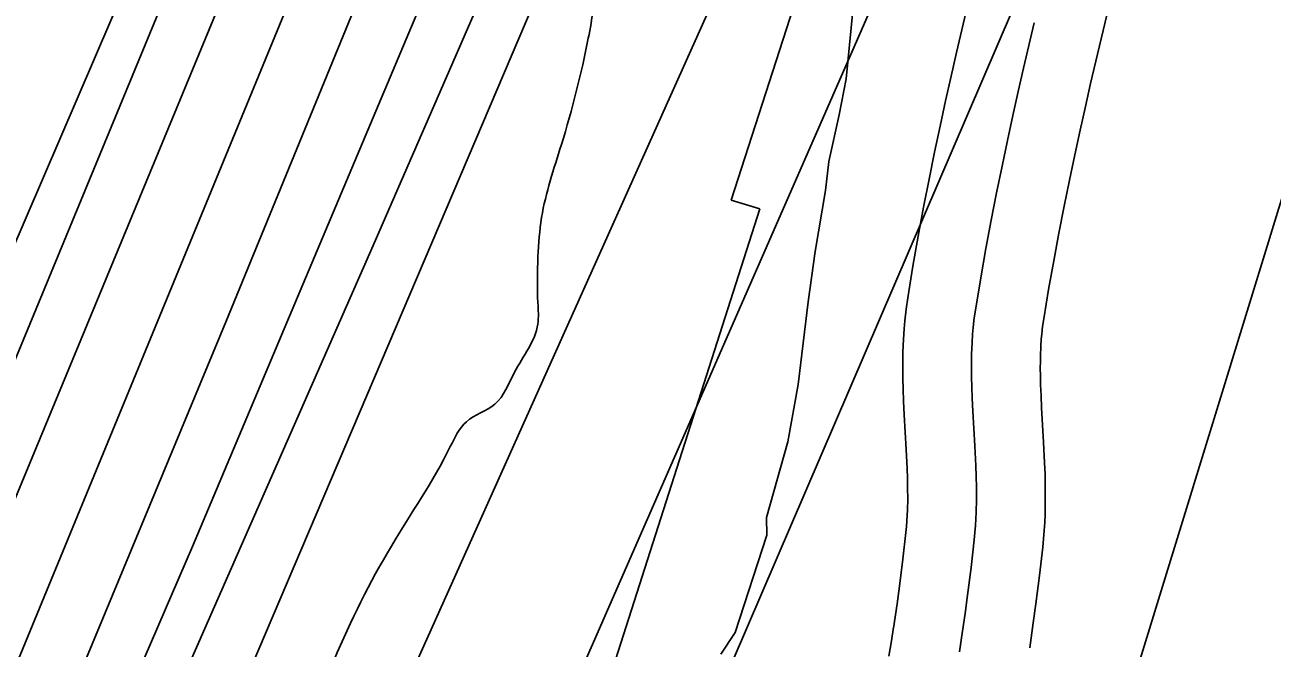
# Model space of a CAD drawing. Extents: x 3279314 to 3317160, y 734079 to 759431.
# Drawn here: x 3310910.2 to 3311182.1, y 741896.9 to 742032.8 of the extents above; entities that cross this region are included whole.
import ezdxf

# ---------------------------------------------------------------- set-up
doc = ezdxf.new("R2010")
doc.units = 0
for name, color, linetype in [('V-RIVR-EDGE', 7, 'Continuous'), ('V-ROAD-CNTR', 7, 'Continuous'), ('V-RRAP-RVMT', 7, 'Continuous'), ('V-SITE-VEGE', 7, 'Continuous'), ('V-TOPO-DPTH', 7, 'Continuous'), ('V-TOPO-MAJR', 7, 'Continuous'), ('V-TOPO-MINR', 7, 'Continuous'), ('V-TOPO-WATR', 7, 'Continuous'), ('V-WETL-SWMP', 7, 'Continuous')]:
    doc.layers.add(name, color=color, linetype=linetype)

msp = doc.modelspace()

# ---------------------------------------------------------------- linework, layer by layer
at = {"layer": 'V-RIVR-EDGE'}
msp.add_spline([(3310747.15, 741422.06), (3310761.27, 741436.93), (3310772.16, 741448.54), (3310772.95, 741451.64), (3310772.56, 741453.19), (3310772.21, 741467.15), (3310772.61, 741472.19), (3310775.33, 741474.12), (3310776.11, 741477.23), (3310778.06, 741481.1), (3310778.46, 741484.98), (3310773.05, 741494.68), (3310773.84, 741499.34), (3310775.79, 741504.37), (3310780.07, 741508.63), (3310785.89, 741512.1), (3310795.63, 741530.31), (3310825.21, 741572.12), (3310845.06, 741601.54), (3310855.18, 741615.48), (3310863.33, 741620.88), (3310868.4, 741629.02), (3310883.19, 741654.19), (3310883.99, 741660.39), (3310891, 741675.88), (3310896.85, 741688.67), (3310901.53, 741697.96), (3310902.33, 741706.1), (3310905.45, 741716.18), (3310909.36, 741728.58), (3310914.03, 741736.71), (3310917.53, 741740.19), (3310923, 741754.53), (3310933.94, 741786.3), (3310941.35, 741805.29), (3310953.85, 741842.87), (3310965.15, 741864.56), (3310977.64, 741894.39), (3310990.11, 741919.18), (3311002.96, 741940.86), (3311006.46, 741946.29), (3311012.68, 741950.15), (3311016.96, 741957.12), (3311022.03, 741967.58), (3311022.04, 741972.23), (3311022.06, 741982.31), (3311022.86, 741990.84), (3311027.17, 742006.73), (3311033.04, 742029.98), (3311035.01, 742042.78), (3311036.22, 742059.84), (3311037.05, 742082.33), (3311037.48, 742099.39), (3311041.77, 742109.85), (3311041.78, 742116.06), (3311042.18, 742121.1), (3311045.29, 742122.64), (3311048.4, 742124.57), (3311051.13, 742129.99), (3311053.47, 742138.91), (3311056.59, 742142), (3311058.53, 742145.1), (3311058.94, 742155.18), (3311061.67, 742160.6), (3311067.12, 742166.02), (3311068.72, 742186.57), (3311068.74, 742196.26), (3311069.14, 742198.98), (3311072.24, 742201.68), (3311075.36, 742205.17), (3311079.24, 742207.48), (3311086.67, 742233.45), (3311085.13, 742236.17), (3311085.14, 742242.37), (3311089.43, 742249.73), (3311096.04, 742257.47), (3311105.36, 742263.26), (3311103.82, 742266.37), (3311108.48, 742271.01), (3311115.88, 742281.85), (3311117.83, 742289.22), (3311122.13, 742302.39), (3311129.54, 742317.5), (3311134.99, 742326.4), (3311141.62, 742341.12), (3311152.54, 742368.24), (3311150.24, 742377.17), (3311150.64, 742380.66), (3311162.31, 742395.36), (3311161.53, 742395.75), (3311151.07, 742400.04), (3311148.76, 742405.09), (3311149.94, 742412.46), (3311150.35, 742423.7), (3311155.04, 742437.26), (3311163.98, 742445.77), (3311167.48, 742449.64), (3311161.31, 742462.46), (3311160.93, 742465.95), (3311162.87, 742466.72), (3311179.16, 742465.9), (3311183.82, 742470.93), (3311192.39, 742486.42), (3311195.13, 742495.72), (3311195.92, 742501.93), (3311195.94, 742507.74), (3311195.56, 742512.4), (3311195.57, 742517.05), (3311192.1, 742523.26), (3311189.39, 742527.93), (3311189.4, 742531.8), (3311190.19, 742537.62), (3311193.69, 742542.65), (3311200.3, 742549.23), (3311213.92, 742566.26), (3311218.99, 742580.21), (3311220.18, 742587.96), (3311224.84, 742593.38), (3311234.98, 742613.9), (3311240.45, 742629.4), (3311242.8, 742639.87), (3311247.85, 742644.9), (3311258.37, 742663.49), (3311264.22, 742676.66), (3311266.55, 742679.75), (3311284.03, 742689.02), (3311288.31, 742696.37), (3311293.38, 742706.45), (3311294.17, 742715.36), (3311293.8, 742720.79), (3311295.36, 742724.28), (3311298.86, 742729.7), (3311303.16, 742743.65), (3311303.18, 742751.79), (3311303.59, 742757.22), (3311304.76, 742763.42), (3311309.83, 742773.88), (3311319.58, 742795.58), (3311324.64, 742802.16), (3311332.42, 742814.55), (3311339.81, 742819.96), (3311347.2, 742828.47), (3311350.71, 742838.16), (3311350.72, 742842.42), (3311349.58, 742850.57), (3311349.98, 742855.22), (3311352.71, 742861.81), (3311361.28, 742877.3), (3311366.72, 742882.33), (3311372.18, 742893.95), (3311375.31, 742905.19), (3311388.96, 742936.95), (3311408.46, 742981.89), (3311418.2, 743001.25), (3311424.81, 743008.61), (3311432.6, 743021), (3311438.45, 743033.39), (3311438.07, 743037.27), (3311433.43, 743043.1), (3311433.83, 743046.59), (3311437.33, 743050.07), (3311441.6, 743052), (3311445.88, 743057.03), (3311448.63, 743073.31), (3311456.81, 743089.19), (3311472.38, 743112.03), (3311480.95, 743125.97), (3311482.91, 743136.44), (3311492.26, 743150.76), (3311492.65, 743155.42), (3311492.67, 743160.07), (3311495.77, 743161.61), (3311500.43, 743161.99), (3311508.6, 743173.22), (3311523.01, 743197.22), (3311534.32, 743223.95), (3311544.45, 743244.87), (3311561.99, 743278.57), (3311577.18, 743305.29), (3311604.83, 743353.31), (3311621.21, 743390.49), (3311639.14, 743426.13), (3311651.2, 743442.39), (3311662.88, 743461.36), (3311672.23, 743477.24), (3311680.45, 743507.46), (3311680.88, 743525.69), (3311684.8, 743542.74), (3311697.32, 743588.47), (3311707.1, 743621.02), (3311721.14, 743655.89), (3311734.41, 743686.5), (3311736.38, 743700.06), (3311739.9, 743713.24), (3311739.93, 743722.94), (3311739.94, 743727.59), (3311741.49, 743729.91), (3311746.17, 743737.27), (3311747.35, 743747.74), (3311748.93, 743755.49), (3311752.05, 743766.34), (3311755.59, 743785.72), (3311758.35, 743802), (3311760.7, 743811.3), (3311763.81, 743814.79), (3311768.47, 743818.26), (3311774.69, 743822.9), (3311780.53, 743834.52), (3311784.45, 743850.41), (3311786.46, 743878.33), (3311787.65, 743888.8), (3311789.21, 743891.9), (3311789.61, 743900.04), (3311789.24, 743905.86), (3311786.94, 743916.72), (3311786.19, 743926.81), (3311786.21, 743936.5), (3311791.67, 743946.57), (3311801.41, 743965.94), (3311807.65, 743981.05), (3311809.63, 743995.78), (3311810.84, 744015.94), (3311809.34, 744037.27), (3311800.08, 744055.13), (3311797.77, 744062.12), (3311797.79, 744068.33), (3311798.19, 744076.08), (3311793.94, 744081.13), (3311782.74, 744099.39), (3311771.54, 744118.03), (3311765.4, 744143.25), (3311761.57, 744163.04), (3311761.21, 744176.23), (3311763.57, 744188.24), (3311763.73, 744251.84), (3311761.87, 744283.64), (3311758.45, 744312.74), (3311753.47, 744337.18), (3311747.32, 744362.02), (3311746.96, 744373.26), (3311744.68, 744392.66), (3311742.01, 744411.28), (3311738.17, 744425.25), (3311736.65, 744435.73), (3311732.02, 744447.76), (3311725.49, 744470.66), (3311719.34, 744494.71), (3311717.06, 744513.33), (3311705.96, 744572.31), (3311696.76, 744617.7), (3311694.49, 744640.2), (3311694.53, 744654.16), (3311703.54, 744690.59), (3311707.88, 744720.06), (3311710.67, 744750.69), (3311711.89, 744773.56), (3311709.62, 744797.23), (3311706.57, 744820.11), (3311700.78, 744830.6), (3311700.41, 744838.36), (3311702.4, 744857.74), (3311707.54, 744896.12), (3311711.09, 744922.87), (3311725.17, 744972.09), (3311744.31, 745024.39), (3311756.41, 745056.94), (3311759.15, 745068.95), (3311759.57, 745082.52), (3311759.65, 745112), (3311754.68, 745143.42), (3311747.79, 745176.79), (3311742.05, 745210.93), (3311741.31, 745224.51), (3311742.13, 745240.4), (3311741.4, 745260.96), (3311735.26, 745285.79), (3311730.24, 745296.28), (3311724.07, 745311.03), (3311721.77, 745321.5), (3311718.33, 745338.58), (3311704.47, 745381.66), (3311698.68, 745391.37), (3311697.52, 745395.64), (3311694.47, 745413.87), (3311694.48, 745418.52), (3311698.37, 745424.72), (3311703.83, 745435.56), (3311704.24, 745445.26), (3311703.1, 745454.18), (3311703.12, 745461.94), (3311703.15, 745473.18), (3311702.03, 745491.41), (3311702.44, 745502.66), (3311704.05, 745524.76), (3311702.54, 745540.66), (3311698.7, 745556.57), (3311694.07, 745565.5), (3311683.25, 745580.65), (3311676.28, 745585.32), (3311673.96, 745589.59), (3311673.98, 745597.35), (3311671.69, 745612.87), (3311671.7, 745617.91), (3311673.27, 745623.34), (3311672.9, 745629.15), (3311669.43, 745637.69), (3311666.72, 745640.03), (3311662.07, 745643.14), (3311657.03, 745644.32), (3311648.5, 745643.17), (3311641.91, 745645.13), (3311638.43, 745648.63), (3311636.51, 745655.61), (3311631.51, 745675.4), (3311626.14, 745696.36), (3311621.54, 745718.48), (3311619.31, 745758.04), (3311618.96, 745773.94), (3311619.37, 745782.47), (3311620.16, 745790.22), (3311620.57, 745799.14), (3311621.38, 745810), (3311621.02, 745821.63), (3311618.73, 745835.6), (3311611.04, 745862.76), (3311604.48, 745877.52), (3311597.54, 745894.21), (3311590.61, 745914.39), (3311586.38, 745928.36), (3311565.19, 745983.48), (3311553.63, 746012.99), (3311544.78, 746042.48), (3311533.99, 746070.04), (3311521.28, 746106.53), (3311510.15, 746151.93), (3311505.19, 746184.51), (3311496.37, 746224.87), (3311490.22, 746250.48), (3311484.08, 746273.76), (3311478.31, 746293.17), (3311471, 746317.23), (3311471.42, 746330.8), (3311471.45, 746343.21), (3311471.47, 746351.74), (3311473.82, 746360.27), (3311476.93, 746363.36), (3311479.66, 746369.17), (3311482.4, 746378.08), (3311481.3, 746405.23), (3311479.4, 746420.75), (3311474.01, 746438.6), (3311466.69, 746454.91), (3311460.5, 746461.13), (3311455.86, 746468.12), (3311452, 746477.05), (3311449.7, 746486.36), (3311444.7, 746501.5), (3311438.9, 746511.21), (3311428.07, 746521.32), (3311424.97, 746523.65), (3311423.05, 746528.7), (3311419.2, 746539.95), (3311414.56, 746547.72), (3311409.92, 746553.55), (3311400.25, 746564.04), (3311389.43, 746577.64), (3311381.69, 746585.81), (3311379.76, 746588.14), (3311379.38, 746592.02), (3311373.99, 746605.99), (3311366.29, 746629.28), (3311359.73, 746641.71), (3311346.97, 746656.09), (3311338.85, 746669.29), (3311329.22, 746695.3), (3311318.42, 746718.59), (3311316.9, 746728.68), (3311312.66, 746739.55), (3311306.51, 746761.67), (3311297.26, 746785.35), (3311290.32, 746803.2), (3311282.59, 746811.75), (3311274.09, 746825.35), (3311272.95, 746836.6), (3311269.12, 746852.89), (3311251.75, 746888.62), (3311235.93, 746920.45), (3311213.94, 746964.72), (3311200.05, 746995), (3311194.29, 747019.45), (3311190.45, 747034.58), (3311185.04, 747041.19), (3311184.66, 747044.68), (3311184.3, 747056.31), (3311182.77, 747064.46), (3311176.22, 747081.54), (3311170.07, 747103.27), (3311165.07, 747118.41), (3311158.51, 747132.39), (3311154.66, 747146.36), (3311151.59, 747156.83), (3311148.89, 747164.21), (3311146.21, 747178.18), (3311143.91, 747189.82), (3311142.78, 747203.39), (3311139.32, 747215.04), (3311130.06, 747234.45), (3311113.14, 747290.33), (3311105.06, 747316.34)], degree=3, dxfattribs=at)
at = {"layer": 'V-ROAD-CNTR'}
for points in [[(3311099.56, 741901.3), (3311100.32, 741906.56), (3311100.84, 741910.43), (3311101.57, 741916.31), (3311102.25, 741922.16), (3311102.38, 741923.47), (3311102.48, 741924.69), (3311102.55, 741925.9), (3311102.6, 741927.04), (3311102.65, 741929.48), (3311102.64, 741931.77), (3311102.6, 741933.97), (3311102.52, 741936.06), (3311102.32, 741940.22), (3311101.89, 741947.78), (3311101.74, 741950.75), (3311101.64, 741953.41), (3311101.58, 741955.77), (3311101.56, 741957.87), (3311101.57, 741959.74), (3311101.6, 741961.45), (3311101.71, 741964.31), (3311101.86, 741966.55), (3311102.01, 741968.3), (3311102.29, 741970.83), (3311102.65, 741973.35), (3311103.79, 741980.2), (3311104.95, 741986.75), (3311106.13, 741993.07), (3311107.32, 741999.18), (3311108.52, 742005.08), (3311109.72, 742010.79), (3311110.91, 742016.3), (3311112.1, 742021.63), (3311113.27, 742026.8), (3311115.6, 742036.74)], [(3311129.25, 741897.01), (3311130.03, 741902.42), (3311130.59, 741906.58), (3311131.36, 741912.74), (3311132.07, 741918.94), (3311132.26, 741920.78), (3311132.4, 741922.6), (3311132.51, 741924.35), (3311132.58, 741926.07), (3311132.65, 741929.19), (3311132.64, 741932.13), (3311132.58, 741934.83), (3311132.49, 741937.34), (3311132.27, 741941.81), (3311131.84, 741949.36), (3311131.71, 741952.05), (3311131.63, 741954.34), (3311131.58, 741956.3), (3311131.56, 741957.97), (3311131.57, 741959.4), (3311131.59, 741960.58), (3311131.67, 741962.76), (3311131.77, 741964.29), (3311131.87, 741965.36), (3311132.05, 741967.05), (3311132.3, 741968.75), (3311133.36, 741975.12), (3311134.47, 741981.38), (3311135.6, 741987.44), (3311136.75, 741993.32), (3311137.9, 741999.01), (3311139.06, 742004.53), (3311140.22, 742009.87), (3311141.37, 742015.05), (3311142.51, 742020.06), (3311144.79, 742029.81), (3311146.99, 742038.95)], [(3311114.41, 741899.16), (3311115.18, 741904.49), (3311115.72, 741908.5), (3311116.47, 741914.52), (3311117.16, 741920.55), (3311117.32, 741922.12), (3311117.44, 741923.64), (3311117.53, 741925.12), (3311117.59, 741926.56), (3311117.65, 741929.34), (3311117.64, 741931.95), (3311117.59, 741934.4), (3311117.51, 741936.7), (3311117.3, 741941.02), (3311116.86, 741948.57), (3311116.73, 741951.4), (3311116.63, 741953.87), (3311116.58, 741956.03), (3311116.56, 741957.92), (3311116.57, 741959.57), (3311116.59, 741961.01), (3311116.69, 741963.53), (3311116.81, 741965.42), (3311116.94, 741966.83), (3311117.17, 741968.94), (3311117.47, 741971.05), (3311118.58, 741977.66), (3311119.71, 741984.07), (3311120.86, 741990.26), (3311122.03, 741996.25), (3311123.21, 742002.05), (3311124.39, 742007.66), (3311125.57, 742013.09), (3311126.73, 742018.34), (3311127.89, 742023.43), (3311130.19, 742033.28)], [(3311114.41, 741899.16), (3311115.18, 741904.49), (3311115.72, 741908.5), (3311116.47, 741914.52), (3311117.16, 741920.55), (3311117.32, 741922.12), (3311117.44, 741923.64), (3311117.53, 741925.12), (3311117.59, 741926.56), (3311117.65, 741929.34), (3311117.64, 741931.95), (3311117.59, 741934.4), (3311117.51, 741936.7), (3311117.3, 741941.02), (3311116.86, 741948.57), (3311116.73, 741951.4), (3311116.63, 741953.87), (3311116.58, 741956.03), (3311116.56, 741957.92), (3311116.57, 741959.57), (3311116.59, 741961.01), (3311116.69, 741963.53), (3311116.81, 741965.42), (3311116.94, 741966.83), (3311117.17, 741968.94), (3311117.47, 741971.05), (3311118.58, 741977.66), (3311119.71, 741984.07), (3311120.86, 741990.26), (3311122.03, 741996.25), (3311123.21, 742002.05), (3311124.39, 742007.66), (3311125.57, 742013.09), (3311126.73, 742018.34), (3311127.89, 742023.43), (3311130.19, 742033.28)], [(3311098.57, 741895.16), (3311099.12, 741898.49), (3311099.58, 741901.47)], [(3311113.93, 741896.11), (3311114.41, 741899.16)], [(3311113.93, 741896.11), (3311114.41, 741899.16)]]:
    msp.add_lwpolyline(points, dxfattribs=at)
at = {"layer": 'V-RRAP-RVMT'}
for p, q in [((3311107.38, 742128.87), (3311064.16, 741994.61)), ((3311064.16, 741994.61), (3311070.42, 741992.76)), ((3311070.42, 741992.76), (3311022.7, 741843.47))]:
    msp.add_line(p, q, dxfattribs=at)
at = {"layer": 'V-SITE-VEGE'}
for p, q in [((3311090.72, 742035.94), (3311089.25, 742021.06)), ((3311089.25, 742021.06), (3311087.75, 742013.22)), ((3311087.75, 742013.22), (3311085.47, 742003.03)), ((3311085.47, 742003.03), (3311084.73, 741996.76)), ((3311084.73, 741996.76), (3311082.47, 741983.44)), ((3311082.47, 741983.44), (3311080.98, 741972.47)), ((3311080.98, 741972.47), (3311078.76, 741954.45)), ((3311078.76, 741954.45), (3311076.5, 741941.91)), ((3311076.5, 741941.91), (3311071.91, 741925.44)), ((3311071.91, 741925.44), (3311071.94, 741921.52)), ((3311071.94, 741921.52), (3311065.04, 741900.34)), ((3311065.04, 741900.34), (3311061.94, 741895.62))]:
    msp.add_line(p, q, dxfattribs=at)
at = {"layer": 'V-TOPO-DPTH'}
for points in [[(3311655.74, 743608.23), (3311287.17, 742845.58), (3311273.57, 742823.73), (3311261.5, 742801), (3311250.46, 742777.67), (3311244.88, 742764.74), (3311232.02, 742734.43), (3311219.42, 742704), (3311207.23, 742673.42), (3311195.3, 742642.72), (3311115.76, 742434.06), (3311110.61, 742420.71), (3311105.39, 742407.39), (3311100.05, 742394.12), (3311094.64, 742380.88), (3310637.07, 741273.78)], [(3311655.74, 743608.23), (3311287.17, 742845.58), (3311273.57, 742823.73), (3311261.5, 742801), (3311250.46, 742777.67), (3311244.88, 742764.74), (3311232.02, 742734.43), (3311219.42, 742704), (3311207.23, 742673.42), (3311195.3, 742642.72), (3311115.76, 742434.06), (3311110.61, 742420.71), (3311105.39, 742407.39), (3311100.05, 742394.12), (3311094.64, 742380.88), (3310637.07, 741273.78)], [(3310624.05, 741206.89), (3310732.31, 741449.7), (3310789.15, 741578.74), (3310845.19, 741708.12), (3310900.03, 741838.01), (3310954.09, 741968.25), (3311110.08, 742348.97), (3311120.42, 742374.48), (3311130.63, 742400.04), (3311140.66, 742425.67), (3311150.56, 742451.36), (3311187.44, 742548.13), (3311194.95, 742567.45), (3311202.63, 742586.71), (3311210.56, 742605.87), (3311218.66, 742624.96), (3311221.67, 742631.92), (3311228.86, 742647.21), (3311668.44, 743585.66)], [(3310624.05, 741206.89), (3310732.31, 741449.7), (3310789.15, 741578.74), (3310845.19, 741708.12), (3310900.03, 741838.01), (3310954.09, 741968.25), (3311110.08, 742348.97), (3311120.42, 742374.48), (3311130.63, 742400.04), (3311140.66, 742425.67), (3311150.56, 742451.36), (3311187.44, 742548.13), (3311194.95, 742567.45), (3311202.63, 742586.71), (3311210.56, 742605.87), (3311218.66, 742624.96), (3311221.67, 742631.92), (3311228.86, 742647.21), (3311668.44, 743585.66)], [(3310579.27, 741266.94), (3310800.11, 741744.33), (3310850.31, 741854.68), (3310899.56, 741965.45), (3310947.39, 742076.83), (3310994.28, 742188.63), (3311083.25, 742404.63), (3311084.91, 742408.75), (3311086.55, 742412.88), (3311088.13, 742417.04), (3311089.67, 742421.2), (3311204.45, 742736.83), (3311220.25, 742779.1), (3311236.54, 742821.17), (3311253.57, 742862.95), (3311271.09, 742904.53), (3311279.81, 742924.72), (3311294.43, 742955.43), (3311581.53, 743579.57)], [(3311581.53, 743579.57), (3311294.43, 742955.43), (3311279.81, 742924.72), (3311271.09, 742904.53), (3311253.57, 742862.95), (3311236.54, 742821.17), (3311220.25, 742779.1), (3311204.45, 742736.83), (3311089.67, 742421.2), (3311088.13, 742417.04), (3311086.55, 742412.88), (3311084.91, 742408.75), (3311083.25, 742404.63), (3310994.28, 742188.63), (3310947.39, 742076.83), (3310899.56, 741965.45), (3310850.31, 741854.68), (3310800.11, 741744.33), (3310579.27, 741266.94)], [(3311681.82, 743566.46), (3311199.86, 742500.49), (3311196.53, 742494.09), (3311193.47, 742487.54), (3311192.44, 742485.17), (3311189.11, 742477.31), (3311185.84, 742469.42), (3311182.68, 742461.49), (3311179.59, 742453.53), (3311171, 742431), (3311163.6, 742411.78), (3311156.12, 742392.59), (3311148.51, 742373.45), (3311140.81, 742354.35), (3311100.85, 742256.04), (3311072.83, 742187.92), (3311044.43, 742119.97), (3311015.47, 742052.25), (3310986.12, 741984.7), (3310648.23, 741215.56)]]:
    msp.add_lwpolyline(points, dxfattribs=at)
at = {"layer": 'V-TOPO-MAJR'}
msp.add_lwpolyline([(3310792.45, 741346.74), (3310836.26, 741446.42), (3310880.02, 741546.12), (3310923.73, 741645.84), (3310967.39, 741745.58), (3311227.06, 742339.19), (3311233.93, 742353.35), (3311241.5, 742367.08), (3311250.12, 742380.19), (3311768.36, 743569.78)], dxfattribs=at)
at = {"layer": 'V-TOPO-MINR'}
for points in [[(3310637.07, 741273.78), (3311094.64, 742380.88), (3311100.05, 742394.12), (3311105.39, 742407.39), (3311110.61, 742420.71), (3311115.76, 742434.06), (3311195.3, 742642.72), (3311207.23, 742673.42), (3311219.42, 742704), (3311232.02, 742734.43), (3311244.88, 742764.74), (3311250.46, 742777.67), (3311261.5, 742801), (3311273.57, 742823.73), (3311287.17, 742845.58), (3311655.74, 743608.23)], [(3310675.54, 741340.09), (3310707.53, 741412.54), (3310739.09, 741485.18), (3310769.98, 741558.09), (3310800.45, 741631.2), (3311102.34, 742364.93), (3311110.23, 742384.3), (3311118.01, 742403.72), (3311125.64, 742423.19), (3311133.16, 742442.71), (3311191.37, 742595.43), (3311201.09, 742620.44), (3311211.03, 742645.36), (3311221.29, 742670.15), (3311231.77, 742694.85), (3311235.99, 742704.63), (3311245.14, 742724.02), (3311255.13, 742742.93), (3311663.26, 743602.86)], [(3310701.97, 741219.5), (3310780.09, 741402.01), (3310831.84, 741522.11), (3310884.01, 741642.03), (3310936.77, 741761.69), (3310989.94, 741881.17), (3311186.93, 742320.88), (3311200.25, 742348.06), (3311214.77, 742374.53), (3311231.08, 742399.94), (3311758.6, 743584.32)], [(3310579.27, 741266.94), (3310800.11, 741744.33), (3310850.31, 741854.68), (3310899.56, 741965.45), (3310947.39, 742076.83), (3310994.28, 742188.63), (3311083.25, 742404.63), (3311084.91, 742408.75), (3311086.55, 742412.88), (3311088.13, 742417.04), (3311089.67, 742421.2), (3311204.45, 742736.83), (3311220.25, 742779.1), (3311236.54, 742821.17), (3311253.57, 742862.95), (3311271.09, 742904.53), (3311279.81, 742924.72), (3311294.43, 742955.43), (3311581.53, 743579.57)], [(3310633.57, 741210.26), (3310843.71, 741682.53), (3310895.61, 741800.66), (3310946.77, 741919.11), (3310996.82, 742038.03), (3311046.13, 742157.26), (3311117.84, 742333), (3311130.63, 742364.65), (3311143.27, 742396.35), (3311155.69, 742428.15), (3311167.95, 742460.01), (3311183.52, 742500.83), (3311188.82, 742514.47), (3311194.24, 742528.07), (3311199.83, 742541.59), (3311675.13, 743576.06)], [(3310615.15, 741280.16), (3310671.3, 741404.53), (3310714.89, 741502.36), (3310757.84, 741600.46), (3310799.83, 741698.99), (3310841.17, 741797.79), (3311087.75, 742395.24), (3311090.9, 742402.97), (3311094, 742410.71), (3311097.02, 742418.48), (3311100, 742426.27), (3311199.47, 742689.92), (3311213.51, 742726.34), (3311227.88, 742762.62), (3311242.76, 742798.69), (3311257.98, 742834.63), (3311265.06, 742851.03), (3311277.93, 742878.13), (3311292.01, 742904.52), (3311307.94, 742929.84), (3311586.88, 743571.76)], [(3310648.23, 741215.56), (3310986.12, 741984.7), (3311015.47, 742052.25), (3311044.43, 742119.97), (3311072.83, 742187.92), (3311100.85, 742256.04), (3311140.81, 742354.35), (3311148.51, 742373.45), (3311156.12, 742392.59), (3311163.6, 742411.78), (3311171, 742431), (3311179.59, 742453.53), (3311182.68, 742461.49), (3311185.84, 742469.42), (3311189.11, 742477.31), (3311192.44, 742485.17), (3311193.47, 742487.54), (3311196.53, 742494.09), (3311199.86, 742500.49), (3311681.82, 743566.46)], [(3310675.66, 741225.8), (3311121.86, 742274.31), (3311129.89, 742293.32), (3311137.85, 742312.36), (3311145.72, 742331.44), (3311153.52, 742350.55), (3311164.59, 742377.89), (3311166.78, 742383.35), (3311168.96, 742388.82), (3311171.09, 742394.31), (3311173.21, 742399.81), (3311175.66, 742406.26), (3311176.55, 742408.53), (3311177.45, 742410.79), (3311178.38, 742413.04), (3311179.33, 742415.28), (3311179.59, 742415.88), (3311180.48, 742417.79), (3311181.45, 742419.66), (3311182.52, 742421.47), (3311183.67, 742423.23), (3311184.9, 742424.94), (3311186.19, 742426.62), (3311688.5, 743556.87)], [(3310756.32, 741177.08), (3311189.48, 742185.13), (3311202.06, 742214.4), (3311214.65, 742243.68), (3311227.24, 742272.95), (3311239.83, 742302.22), (3311262.99, 742356.04), (3311264.12, 742358.33), (3311265.4, 742360.52), (3311266.9, 742362.57), (3311268.55, 742364.52), (3311270.44, 742366.11), (3311272.49, 742367.38), (3311274.77, 742368.16), (3311277.2, 742368.6), (3311778.1, 743555.24)]]:
    msp.add_lwpolyline(points, dxfattribs=at)
at = {"layer": 'V-TOPO-WATR'}
msp.add_lwpolyline([(3310624.05, 741206.89), (3310732.31, 741449.7), (3310789.15, 741578.74), (3310845.19, 741708.12), (3310900.03, 741838.01), (3310954.09, 741968.25), (3311110.08, 742348.97), (3311120.42, 742374.48), (3311130.63, 742400.04), (3311140.66, 742425.67), (3311150.56, 742451.36), (3311187.44, 742548.13), (3311194.95, 742567.45), (3311202.63, 742586.71), (3311210.56, 742605.87), (3311218.66, 742624.96), (3311221.67, 742631.92), (3311228.86, 742647.21), (3311668.44, 743585.66)], dxfattribs=at)
at = {"layer": 'V-WETL-SWMP'}
msp.add_line((3311185.86, 742000.4), (3311133.81, 741831.14), dxfattribs=at)
msp.add_line((3311185.86, 742000.4), (3311133.81, 741831.14), dxfattribs=at)

doc.saveas('drawing.dxf')
